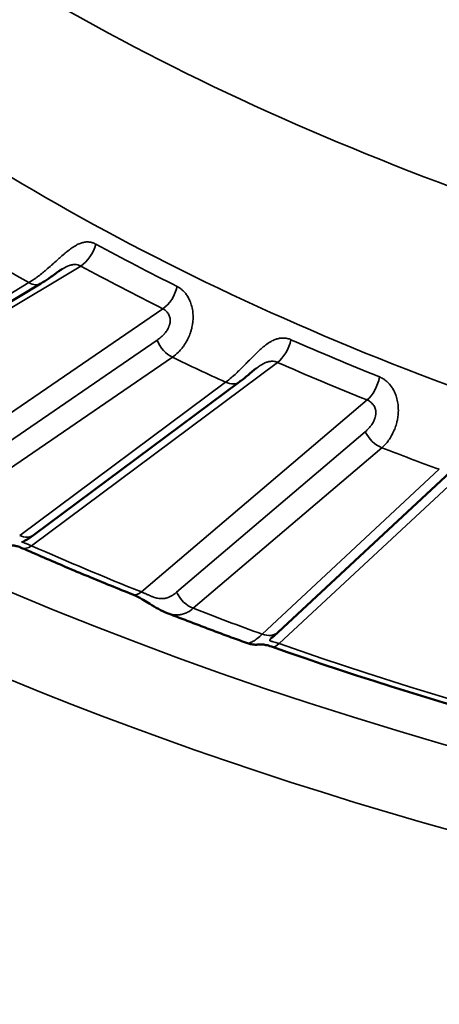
# Model space of a CAD drawing. Header units: millimetres. Extents: x 50 to 3176, y 50 to 2109.
# Tile 475 of 656: x 1882.83 to 1886.44, y 434.88 to 443.34. Entities that reach past the tile are written whole.
import ezdxf

# ---------------------------------------------------------------- set-up
doc = ezdxf.new("R2010")
doc.units = ezdxf.units.MM
doc.header["$LTSCALE"] = 10
doc.layers.add('Visible (ISO)', color=7, linetype='Continuous', lineweight=50)
doc.layers.add('Visible Narrow (ISO)', color=7, linetype='Continuous', lineweight=35)

msp = doc.modelspace()

# ---------------------------------------------------------------- linework, layer by layer
at = {"layer": 'Visible (ISO)'}
for p, q in [((1881.0119, 439.8693), (1883.013, 441.0731)), ((1882.9499, 438.91), (1884.7222, 440.2279)), ((1886.5776, 439.4927), (1885.0537, 438.0751)), ((1884.0984, 438.2402), (1884.0984, 438.2402)), ((1884.7914, 437.9803), (1884.7913, 437.9803))]:
    msp.add_line(p, q, dxfattribs=at)
for points, knots in [([(1883.1977, 441.1988), (1883.19, 441.1942), (1883.1819, 441.1889), (1883.1639, 441.1769), (1883.154, 441.1698), (1883.1287, 441.1518), (1883.1134, 441.1406), (1883.0754, 441.1135), (1883.0528, 441.098), (1883.0248, 441.0803), (1883.0189, 441.0766), (1883.013, 441.0731)], [0.00014266, 0.00014266, 0.00014266, 0.00014266, 0.003096, 0.003096, 0.00672055, 0.00672055, 0.01241009, 0.01241009, 0.02113659, 0.02113659, 0.02349997, 0.02349997, 0.02349997, 0.02349997]), ([(1884.869, 440.3461), (1884.8576, 440.3376), (1884.8461, 440.3285), (1884.8215, 440.3083), (1884.8082, 440.2971), (1884.7744, 440.2689), (1884.7542, 440.2523), (1884.7306, 440.2342), (1884.7263, 440.231), (1884.7222, 440.2279)], [0.00001364, 0.00001364, 0.00001364, 0.00001364, 0.00432647, 0.00432647, 0.00965179, 0.00965179, 0.01825192, 0.01825192, 0.0201383, 0.0201383, 0.0201383, 0.0201383]), ([(1882.9499, 438.91), (1882.9221, 438.8893), (1882.8952, 438.8719), (1882.8685, 438.8568), (1882.8639, 438.8543), (1882.855, 438.8496), (1882.8506, 438.8474), (1882.849, 438.8466), (1882.8489, 438.8465), (1882.8489, 438.8465)], [0, 0, 0, 0, 0.01251186, 0.01251186, 0.01534493, 0.01534493, 0.01870903, 0.01870903, 0.01928826, 0.01928826, 0.01928826, 0.01928826]), ([(1882.8503, 438.7993), (1882.8348, 438.8061), (1882.8208, 438.8111), (1882.7981, 438.8175), (1882.7892, 438.8192), (1882.775, 438.8211), (1882.7712, 438.8211), (1882.7672, 438.8211), (1882.7663, 438.8211), (1882.764, 438.8211), (1882.7627, 438.8211), (1882.759, 438.821), (1882.7565, 438.821), (1882.7498, 438.821), (1882.7459, 438.8212), (1882.7377, 438.8217), (1882.7336, 438.822), (1882.7228, 438.8234), (1882.7158, 438.8245), (1882.696, 438.829), (1882.683, 438.8334), (1882.6707, 438.8389)], [0, 0, 0, 0, 0.00671266, 0.00671266, 0.01339509, 0.01339509, 0.02138713, 0.02138713, 0.02360734, 0.02360734, 0.02527621, 0.02527621, 0.0268969, 0.0268969, 0.02837794, 0.02837794, 0.02971501, 0.02971501, 0.03185716, 0.03185716, 0.03593139, 0.03593139, 0.03593139, 0.03593139]), ([(1882.8503, 438.7993), (1882.9128, 438.7717), (1882.9756, 438.7443), (1883.1016, 438.6899), (1883.1648, 438.6629), (1883.2916, 438.6091), (1883.3552, 438.5824), (1883.4829, 438.5294), (1883.547, 438.503), (1883.6756, 438.4507), (1883.7401, 438.4247), (1883.8048, 438.3989)], [4.84572257, 4.84572257, 4.84572257, 4.84572257, 4.85522099, 4.85522099, 4.8647194, 4.8647194, 4.87421782, 4.87421782, 4.88371624, 4.88371624, 4.89321465, 4.89321465, 4.89321465, 4.89321465]), ([(1884.0984, 438.2402), (1884.0732, 438.25), (1884.0485, 438.262), (1883.9993, 438.289), (1883.9745, 438.3042), (1883.9305, 438.3314), (1883.9112, 438.3434), (1883.8794, 438.3621), (1883.8667, 438.3693), (1883.837, 438.3849), (1883.82, 438.3928), (1883.8048, 438.3989)], [0, 0, 0, 0, 0.00865866, 0.00865866, 0.01747366, 0.01747366, 0.02421435, 0.02421435, 0.02869259, 0.02869259, 0.03496311, 0.03496311, 0.03496311, 0.03496311]), ([(1884.0984, 438.2402), (1884.1441, 438.2224), (1884.19, 438.2047), (1884.2818, 438.1695), (1884.3278, 438.152), (1884.42, 438.1172), (1884.4662, 438.0999), (1884.5587, 438.0654), (1884.6051, 438.0483), (1884.6981, 438.0142), (1884.7447, 437.9972), (1884.7914, 437.9803)], [4.90512615, 4.90512615, 4.90512615, 4.90512615, 4.91179183, 4.91179183, 4.91845751, 4.91845751, 4.92512319, 4.92512319, 4.93178886, 4.93178886, 4.93845454, 4.93845454, 4.93845454, 4.93845454]), ([(1885.0537, 438.0751), (1885.0439, 438.066), (1885.0346, 438.0576), (1885.0176, 438.0427), (1885.0095, 438.036), (1884.9996, 438.0278), (1884.9965, 438.0254), (1884.9936, 438.023), (1884.993, 438.0225), (1884.993, 438.0225)], [0, 0, 0, 0, 0.00516047, 0.00516047, 0.01018085, 0.01018085, 0.0130116, 0.0130116, 0.01453086, 0.01453086, 0.01453086, 0.01453086]), ([(1884.9965, 437.9521), (1884.9788, 437.9583), (1884.9625, 437.9626), (1884.9354, 437.9679), (1884.9241, 437.9691), (1884.9052, 437.9701), (1884.8985, 437.9698), (1884.889, 437.9693), (1884.8864, 437.9691), (1884.8807, 437.9687), (1884.8778, 437.9685), (1884.8714, 437.9682), (1884.868, 437.9681), (1884.8591, 437.9681), (1884.8532, 437.9682), (1884.8403, 437.9691), (1884.8332, 437.9699), (1884.8145, 437.9732), (1884.8027, 437.9762), (1884.7914, 437.9803)], [0, 0, 0, 0, 0.00687403, 0.00687403, 0.01363543, 0.01363543, 0.02164337, 0.02164337, 0.02429557, 0.02429557, 0.02627824, 0.02627824, 0.02782802, 0.02782802, 0.02991045, 0.02991045, 0.03217141, 0.03217141, 0.03584379, 0.03584379, 0.03584379, 0.03584379]), ([(1884.9965, 437.9521), (1886.5437, 437.4077), (1888.1934, 436.9618), (1891.6199, 436.2877), (1893.3966, 436.0595), (1896.9932, 435.8313), (1898.8129, 435.8313), (1902.4095, 436.0595), (1904.1862, 436.2877), (1907.6127, 436.9618), (1909.2624, 437.4077), (1910.8097, 437.9521)], [4.950442, 4.950442, 4.950442, 4.950442, 5.16938, 5.16938, 5.388318, 5.388318, 5.607256, 5.607256, 5.826194, 5.826194, 6.045132, 6.045132, 6.045132, 6.045132])]:
    msp.add_open_spline(points, degree=3, knots=knots, dxfattribs=at)
at = {"layer": 'Visible Narrow (ISO)'}
for p, q in [((1880.9631, 439.7846), (1883.356, 441.224)), ((1882.9099, 441.0812), (1880.9088, 439.8774)), ((1884.0632, 440.8564), (1881.8338, 439.3319)), ((1884.0127, 440.5852), (1882.1484, 439.3104)), ((1882.2807, 439.1642), (1884.1451, 440.4391)), ((1882.931, 438.819), (1885.0502, 440.3949)), ((1884.6028, 440.2251), (1882.8306, 438.9072)), ((1885.82, 440.072), (1883.8789, 438.4214)), ((1885.8041, 439.7989), (1884.1808, 438.4185)), ((1884.3241, 438.2807), (1885.9474, 439.6611)), ((1885.0629, 437.9775), (1886.8231, 439.6149)), ((1886.4414, 439.4758), (1884.9175, 438.0582))]:
    msp.add_line(p, q, dxfattribs=at)
msp.add_ellipse((1897.9031, 449.9779), major_axis=(26.1573, 0), ratio=0.57735, dxfattribs=at)
for centre, major_axis, ratio, start_param, end_param in [((1897.9031, 450.3755), (-25.6575, 0), 0.57735, 6.264668, 9.443295), ((1897.9031, 452.9173), (-20, 0), 0.57735, 0.556175, 1.014624), ((1897.9031, 452.1008), (-21, 0), 0.57735, 0.556246, 1.014624), ((1897.9031, 450.3862), (21, 0), 0.57735, 3.707812, 4.14617), ((1883.356, 441.3873), (-0.0955, -0.1757), 0.559812, 0.770873, 2.001832), ((1897.9031, 450.2501), (21.0286, 0), 0.57735, 3.956925, 4.001776), ((1897.9031, 449.9779), (-21.5, 0), 0.57735, 0.7717, 0.799096), ((1897.9031, 450.1412), (21.2172, 0), 0.57735, 3.956925, 4.001776), ((1882.9099, 441.2445), (0.1031, -0.1714), 0.589068, 5.487321, 6.283185), ((1884.0632, 441.0197), (0.089, 0.1791), 0.532599, 3.892293, 5.123252), ((1884.1451, 440.6024), (-0.1129, 0.1651), 0.623867, 1.263192, 2.310389), ((1885.0502, 440.5582), (-0.0805, -0.1831), 0.494617, 0.726556, 1.957516), ((1897.9031, 450.2501), (21.0286, 0), 0.57735, 4.061645, 4.106496), ((1897.9031, 449.9779), (21.5, 0), 0.57735, 4.018013, 4.045408), ((1897.9031, 450.1412), (21.2172, 0), 0.57735, 4.061645, 4.106496), ((1884.6028, 440.3884), (0.1193, -0.1605), 0.64494, 5.426823, 6.283185), ((1885.82, 440.2353), (0.0743, 0.1857), 0.464992, 3.851998, 5.082957), ((1885.9474, 439.8244), (-0.1296, 0.1524), 0.675509, 1.194913, 2.242111), ((1897.9031, 449.9779), (21.5, 0), 0.57735, 4.122733, 4.150128), ((1882.8306, 439.0705), (0.1193, -0.1605), 0.64494, 5.426823, 6.283185), ((1882.931, 438.9823), (-0.0807, -0.183), 0.495474, 6.283176, 7.010243), ((1897.9031, 450.1412), (-24.6727, 0), 0.57735, 0.918732, 0.966224), ((1883.8789, 438.5847), (-0.0741, -0.1858), 0.464105, 0, 0.709954), ((1884.3241, 438.444), (0.1296, -0.1524), 0.675508, 4.336506, 5.383703), ((1897.9031, 449.9779), (-24.3898, 0), 0.57735, 0.980333, 1.009342), ((1884.9175, 438.2215), (0.1362, -0.1464), 0.693749, 5.353184, 6.283203), ((1885.0629, 438.1408), (-0.0664, -0.1887), 0.424923, 0, 0.691631), ((1897.9031, 450.1412), (-24.6727, 0), 0.57735, 1.023452, 2.118141)]:
    msp.add_ellipse(centre, major_axis=major_axis, ratio=ratio, start_param=start_param, end_param=end_param, dxfattribs=at)
for points, knots in [([(1883.4853, 441.4121), (1883.476, 441.4172), (1883.4663, 441.4213), (1883.454, 441.4251), (1883.4517, 441.4257), (1883.4402, 441.4287), (1883.4306, 441.4302), (1883.4171, 441.4309), (1883.4136, 441.4309), (1883.4003, 441.4307), (1883.3903, 441.4295), (1883.3756, 441.4264), (1883.3712, 441.4253), (1883.3556, 441.4208), (1883.3441, 441.4164), (1883.3279, 441.4087), (1883.3236, 441.4065), (1883.3064, 441.3973), (1883.2932, 441.3891), (1883.2756, 441.377), (1883.2716, 441.3741), (1883.2555, 441.3624), (1883.2432, 441.3527), (1883.2245, 441.3373), (1883.2183, 441.3321), (1883.2005, 441.3169), (1883.1886, 441.3064), (1883.1689, 441.2888), (1883.1612, 441.2819), (1883.1405, 441.2633), (1883.1275, 441.2514), (1883.1071, 441.2332), (1883.0999, 441.2267), (1883.0781, 441.2075), (1883.0635, 441.1948), (1883.0428, 441.1775), (1883.0368, 441.1725), (1883.017, 441.1564), (1883.0033, 441.1455), (1882.9828, 441.1301), (1882.976, 441.1252), (1882.9491, 441.1058), (1882.9292, 441.0927), (1882.9099, 441.0812)], [0, 0, 0, 0, 0.0741392, 0.0741392, 0.0909091, 0.0909091, 0.1581575, 0.1581575, 0.1818182, 0.1818182, 0.245635, 0.245635, 0.2727273, 0.2727273, 0.3394334, 0.3394334, 0.3636364, 0.3636364, 0.4340394, 0.4340394, 0.4545455, 0.4545455, 0.5160527, 0.5160527, 0.5454545, 0.5454545, 0.6011716, 0.6011716, 0.6363636, 0.6363636, 0.695142, 0.695142, 0.7272727, 0.7272727, 0.7916538, 0.7916538, 0.8181818, 0.8181818, 0.8787809, 0.8787809, 0.9090909, 0.9090909, 1, 1, 1, 1]), ([(1883.356, 441.224), (1883.348, 441.2284), (1883.3396, 441.2315), (1883.3311, 441.2336), (1883.3232, 441.2355), (1883.3152, 441.2365), (1883.3071, 441.2367), (1883.3061, 441.2367), (1883.305, 441.2367), (1883.304, 441.2367), (1883.3021, 441.2367), (1883.3002, 441.2367), (1883.2984, 441.2366), (1883.2935, 441.2364), (1883.2887, 441.2358), (1883.2838, 441.2351), (1883.2797, 441.2344), (1883.2756, 441.2335), (1883.2715, 441.2325), (1883.2678, 441.2316), (1883.264, 441.2305), (1883.2602, 441.2292), (1883.2544, 441.2273), (1883.2485, 441.225), (1883.2425, 441.2224), (1883.2407, 441.2216), (1883.2389, 441.2208), (1883.2371, 441.22), (1883.2299, 441.2167), (1883.2225, 441.2129), (1883.2151, 441.2089), (1883.2134, 441.2079), (1883.2117, 441.207), (1883.21, 441.206), (1883.2062, 441.2039), (1883.2025, 441.2017), (1883.1988, 441.1995)], [0, 0, 0, 0, 0.0883587, 0.0883587, 0.0883587, 0.1704336, 0.1704336, 0.1704336, 0.181041, 0.181041, 0.181041, 0.2, 0.2, 0.2, 0.2490463, 0.2490463, 0.2490463, 0.2900797, 0.2900797, 0.2900797, 0.3267895, 0.3267895, 0.3267895, 0.3832752, 0.3832752, 0.3832752, 0.4, 0.4, 0.4, 0.4658441, 0.4658441, 0.4658441, 0.4810539, 0.4810539, 0.4810539, 0.514181, 0.514181, 0.514181, 0.514181]), ([(1884.1451, 440.4391), (1884.163, 440.4514), (1884.1802, 440.4658), (1884.2074, 440.4933), (1884.2179, 440.5051), (1884.2329, 440.5242), (1884.2379, 440.5309), (1884.2528, 440.5522), (1884.2621, 440.5674), (1884.2741, 440.5898), (1884.2774, 440.5965), (1884.2875, 440.6179), (1884.2937, 440.633), (1884.3022, 440.6575), (1884.305, 440.6666), (1884.3117, 440.691), (1884.315, 440.7063), (1884.3191, 440.7316), (1884.3203, 440.7414), (1884.3227, 440.7685), (1884.3231, 440.7855), (1884.322, 440.8097), (1884.3215, 440.8171), (1884.3189, 440.8426), (1884.3157, 440.8601), (1884.3102, 440.8814), (1884.3089, 440.8861), (1884.3028, 440.9062), (1884.2971, 440.9207), (1884.2886, 440.9386), (1884.2864, 440.943), (1884.2778, 440.9591), (1884.2709, 440.9701), (1884.2606, 440.9842), (1884.2575, 440.9882), (1884.2464, 441.0017), (1884.2383, 441.0102), (1884.227, 441.0203), (1884.224, 441.0229), (1884.2117, 441.0328), (1884.2022, 441.0391), (1884.1905, 441.0456), (1884.1883, 441.0467), (1884.1862, 441.0478)], [0, 0, 0, 0, 0.0909091, 0.0909091, 0.1509618, 0.1509618, 0.1818182, 0.1818182, 0.246234, 0.246234, 0.2727273, 0.2727273, 0.330169, 0.330169, 0.3636364, 0.3636364, 0.4190151, 0.4190151, 0.4545455, 0.4545455, 0.517221, 0.517221, 0.5454545, 0.5454545, 0.6159758, 0.6159758, 0.6363636, 0.6363636, 0.7045179, 0.7045179, 0.7272727, 0.7272727, 0.7913147, 0.7913147, 0.8181818, 0.8181818, 0.885258, 0.885258, 0.9090909, 0.9090909, 0.9833211, 0.9833211, 1, 1, 1, 1]), ([(1884.0127, 440.5852), (1884.0236, 440.5931), (1884.0338, 440.6011), (1884.045, 440.6108), (1884.0469, 440.6124), (1884.0581, 440.6225), (1884.0667, 440.6309), (1884.0755, 440.6407), (1884.0768, 440.6421), (1884.0828, 440.649), (1884.0871, 440.6545), (1884.0942, 440.6643), (1884.0972, 440.6687), (1884.103, 440.6783), (1884.106, 440.6836), (1884.1097, 440.6912), (1884.1107, 440.6933), (1884.1126, 440.6976), (1884.1135, 440.6998), (1884.1171, 440.7087), (1884.1195, 440.7158), (1884.1218, 440.7247), (1884.1223, 440.7265), (1884.1242, 440.7349), (1884.1252, 440.7416), (1884.1257, 440.7493), (1884.1258, 440.7504), (1884.126, 440.7547), (1884.126, 440.7579), (1884.1257, 440.7646), (1884.1254, 440.768), (1884.1241, 440.7774), (1884.1227, 440.7832), (1884.1192, 440.7941), (1884.117, 440.7993), (1884.112, 440.8093), (1884.1092, 440.814), (1884.1061, 440.8186), (1884.1061, 440.8187), (1884.1027, 440.8236), (1884.099, 440.8282), (1884.0908, 440.8372), (1884.0861, 440.8415), (1884.0759, 440.8494), (1884.0702, 440.8529), (1884.0638, 440.8561), (1884.0635, 440.8562), (1884.0632, 440.8564)], [0, 0, 0, 0, 0.089342, 0.089342, 0.107191, 0.107191, 0.2, 0.2, 0.21557, 0.21557, 0.276567, 0.276567, 0.32404, 0.32404, 0.378952, 0.378952, 0.4, 0.4, 0.420678, 0.420678, 0.485028, 0.485028, 0.501457, 0.501457, 0.560885, 0.560885, 0.570901, 0.570901, 0.6, 0.6, 0.632547, 0.632547, 0.689334, 0.689334, 0.744364, 0.744364, 0.8, 0.8, 0.800663, 0.800663, 0.861041, 0.861041, 0.927282, 0.927282, 0.996344, 0.996344, 1, 1, 1, 1]), ([(1885.1644, 440.5904), (1885.1542, 440.5949), (1885.1437, 440.5984), (1885.1304, 440.6014), (1885.1279, 440.6019), (1885.1154, 440.6042), (1885.1051, 440.6051), (1885.0907, 440.6049), (1885.0869, 440.6047), (1885.0728, 440.6036), (1885.0622, 440.6019), (1885.0467, 440.5978), (1885.0421, 440.5964), (1885.0258, 440.591), (1885.0138, 440.5858), (1884.9972, 440.5772), (1884.9928, 440.5748), (1884.9752, 440.5645), (1884.9618, 440.5555), (1884.9442, 440.5423), (1884.9402, 440.5392), (1884.9241, 440.5265), (1884.9118, 440.516), (1884.8935, 440.4995), (1884.8876, 440.494), (1884.8702, 440.4776), (1884.8587, 440.4665), (1884.8399, 440.4477), (1884.8326, 440.4404), (1884.813, 440.4205), (1884.8007, 440.4079), (1884.7817, 440.3884), (1884.775, 440.3816), (1884.7548, 440.3611), (1884.7413, 440.3476), (1884.7224, 440.329), (1884.7169, 440.3237), (1884.6989, 440.3064), (1884.6864, 440.2948), (1884.6679, 440.2782), (1884.6618, 440.2728), (1884.6376, 440.252), (1884.6199, 440.2377), (1884.6028, 440.2251)], [0, 0, 0, 0, 0.0741392, 0.0741392, 0.0909091, 0.0909091, 0.1581575, 0.1581575, 0.1818182, 0.1818182, 0.245635, 0.245635, 0.2727273, 0.2727273, 0.3394334, 0.3394334, 0.3636364, 0.3636364, 0.4340394, 0.4340394, 0.4545455, 0.4545455, 0.5160527, 0.5160527, 0.5454545, 0.5454545, 0.6011716, 0.6011716, 0.6363636, 0.6363636, 0.695142, 0.695142, 0.7272727, 0.7272727, 0.7916538, 0.7916538, 0.8181818, 0.8181818, 0.8787809, 0.8787809, 0.9090909, 0.9090909, 1, 1, 1, 1]), ([(1885.0502, 440.3949), (1885.0414, 440.3988), (1885.0324, 440.4014), (1885.0233, 440.403), (1885.0148, 440.4044), (1885.0064, 440.4049), (1884.9979, 440.4046), (1884.9968, 440.4046), (1884.9957, 440.4045), (1884.9946, 440.4044), (1884.9927, 440.4043), (1884.9907, 440.4041), (1884.9888, 440.4039), (1884.9837, 440.4034), (1884.9787, 440.4026), (1884.9737, 440.4015), (1884.9695, 440.4006), (1884.9652, 440.3995), (1884.961, 440.3982), (1884.9573, 440.397), (1884.9535, 440.3957), (1884.9497, 440.3942), (1884.9438, 440.392), (1884.9379, 440.3893), (1884.9319, 440.3863), (1884.9302, 440.3855), (1884.9284, 440.3846), (1884.9266, 440.3836), (1884.9195, 440.3799), (1884.9123, 440.3757), (1884.9052, 440.3712), (1884.9035, 440.3701), (1884.9019, 440.3691), (1884.9002, 440.368), (1884.895, 440.3646), (1884.8898, 440.3611), (1884.8846, 440.3575), (1884.8799, 440.3542), (1884.8753, 440.3508), (1884.8708, 440.3474), (1884.8702, 440.347), (1884.8697, 440.3466), (1884.8691, 440.3462)], [0, 0, 0, 0, 0.0883587, 0.0883587, 0.0883587, 0.1704336, 0.1704336, 0.1704336, 0.181041, 0.181041, 0.181041, 0.2, 0.2, 0.2, 0.2490463, 0.2490463, 0.2490463, 0.2900797, 0.2900797, 0.2900797, 0.3267895, 0.3267895, 0.3267895, 0.3832752, 0.3832752, 0.3832752, 0.4, 0.4, 0.4, 0.4658441, 0.4658441, 0.4658441, 0.4810539, 0.4810539, 0.4810539, 0.5292789, 0.5292789, 0.5292789, 0.5736305, 0.5736305, 0.5736305, 0.5790086, 0.5790086, 0.5790086, 0.5790086]), ([(1885.9474, 439.6611), (1885.963, 439.6744), (1885.9779, 439.6898), (1886.0011, 439.7188), (1886.01, 439.7312), (1886.0226, 439.7511), (1886.0268, 439.7581), (1886.0391, 439.7802), (1886.0467, 439.7959), (1886.0563, 439.819), (1886.059, 439.8258), (1886.0669, 439.8478), (1886.0716, 439.8633), (1886.0778, 439.8882), (1886.0798, 439.8974), (1886.0844, 439.9221), (1886.0864, 439.9376), (1886.0883, 439.9631), (1886.0887, 439.973), (1886.0889, 440.0001), (1886.0879, 440.0171), (1886.085, 440.0411), (1886.0839, 440.0485), (1886.0793, 440.0738), (1886.0747, 440.0911), (1886.0676, 440.112), (1886.0659, 440.1166), (1886.0582, 440.1363), (1886.0514, 440.1504), (1886.0414, 440.1678), (1886.0388, 440.172), (1886.0288, 440.1876), (1886.0209, 440.1981), (1886.0093, 440.2116), (1886.0058, 440.2154), (1885.9935, 440.2281), (1885.9844, 440.2361), (1885.9719, 440.2455), (1885.9687, 440.2479), (1885.9551, 440.257), (1885.9448, 440.2627), (1885.9321, 440.2684), (1885.9297, 440.2694), (1885.9274, 440.2704)], [0, 0, 0, 0, 0.0909091, 0.0909091, 0.1509618, 0.1509618, 0.1818182, 0.1818182, 0.246234, 0.246234, 0.2727273, 0.2727273, 0.330169, 0.330169, 0.3636364, 0.3636364, 0.4190151, 0.4190151, 0.4545455, 0.4545455, 0.517221, 0.517221, 0.5454545, 0.5454545, 0.6159758, 0.6159758, 0.6363636, 0.6363636, 0.7045179, 0.7045179, 0.7272727, 0.7272727, 0.7913147, 0.7913147, 0.8181818, 0.8181818, 0.885258, 0.885258, 0.9090909, 0.9090909, 0.9833211, 0.9833211, 1, 1, 1, 1]), ([(1885.8041, 439.7989), (1885.8136, 439.8073), (1885.8223, 439.8159), (1885.832, 439.8263), (1885.8336, 439.828), (1885.8432, 439.8386), (1885.8505, 439.8476), (1885.8579, 439.8578), (1885.859, 439.8593), (1885.864, 439.8665), (1885.8675, 439.8722), (1885.8734, 439.8825), (1885.8757, 439.8871), (1885.8804, 439.897), (1885.8826, 439.9024), (1885.8854, 439.9102), (1885.8862, 439.9124), (1885.8876, 439.9168), (1885.8882, 439.919), (1885.8908, 439.9281), (1885.8924, 439.9353), (1885.8937, 439.9443), (1885.894, 439.9462), (1885.8949, 439.9547), (1885.8952, 439.9614), (1885.8949, 439.9691), (1885.8949, 439.9702), (1885.8946, 439.9745), (1885.8943, 439.9777), (1885.8933, 439.9843), (1885.8926, 439.9877), (1885.8903, 439.997), (1885.8884, 440.0027), (1885.8837, 440.0134), (1885.881, 440.0184), (1885.8749, 440.028), (1885.8715, 440.0326), (1885.8679, 440.037), (1885.8679, 440.037), (1885.8639, 440.0418), (1885.8597, 440.0461), (1885.8504, 440.0546), (1885.8452, 440.0586), (1885.8338, 440.0658), (1885.8276, 440.069), (1885.8207, 440.0717), (1885.8203, 440.0719), (1885.82, 440.072)], [0, 0, 0, 0, 0.089342, 0.089342, 0.107191, 0.107191, 0.2, 0.2, 0.21557, 0.21557, 0.276567, 0.276567, 0.32404, 0.32404, 0.378952, 0.378952, 0.4, 0.4, 0.420678, 0.420678, 0.485028, 0.485028, 0.501457, 0.501457, 0.560885, 0.560885, 0.570901, 0.570901, 0.6, 0.6, 0.632547, 0.632547, 0.689334, 0.689334, 0.744364, 0.744364, 0.8, 0.8, 0.800663, 0.800663, 0.861041, 0.861041, 0.927282, 0.927282, 0.996344, 0.996344, 1, 1, 1, 1]), ([(1882.865, 438.855), (1882.8644, 438.8543), (1882.8639, 438.8536), (1882.8632, 438.8524), (1882.8629, 438.852), (1882.8623, 438.8503), (1882.8623, 438.8492), (1882.863, 438.8478), (1882.8632, 438.8475), (1882.8646, 438.8459), (1882.8664, 438.8448), (1882.871, 438.8426), (1882.8738, 438.8416), (1882.8795, 438.8394), (1882.8824, 438.8383), (1882.8857, 438.8371), (1882.886, 438.837), (1882.8893, 438.8357), (1882.8927, 438.8344), (1882.8996, 438.8317), (1882.9031, 438.8303), (1882.9105, 438.8273), (1882.9143, 438.8258), (1882.9223, 438.8225), (1882.9265, 438.8208), (1882.931, 438.819)], [0.4949439, 0.4949439, 0.4949439, 0.4949439, 0.5237071, 0.5237071, 0.5438326, 0.5438326, 0.6, 0.6, 0.6193872, 0.6193872, 0.6874645, 0.6874645, 0.7484728, 0.7484728, 0.8, 0.8, 0.8039097, 0.8039097, 0.855517, 0.855517, 0.9045181, 0.9045181, 0.952104, 0.952104, 0.9999999, 0.9999999, 0.9999999, 0.9999999]), ([(1884.1808, 438.4185), (1884.172, 438.4114), (1884.1633, 438.405), (1884.1464, 438.3936), (1884.1382, 438.3886), (1884.1265, 438.3823), (1884.1228, 438.3804), (1884.1151, 438.3768), (1884.1112, 438.3751), (1884.1019, 438.3716), (1884.0966, 438.3699), (1884.0896, 438.3681), (1884.0878, 438.3676), (1884.0811, 438.3662), (1884.0762, 438.3653), (1884.0695, 438.3646), (1884.0678, 438.3644), (1884.0654, 438.3643), (1884.0647, 438.3642), (1884.0584, 438.3638), (1884.0527, 438.3637), (1884.0407, 438.364), (1884.0344, 438.3645), (1884.0276, 438.3654), (1884.0273, 438.3654), (1884.0209, 438.3663), (1884.0148, 438.3674), (1884.0077, 438.3691), (1884.0067, 438.3693), (1884.004, 438.37), (1884.0024, 438.3704), (1883.9947, 438.3725), (1883.9886, 438.3745), (1883.9749, 438.3796), (1883.9672, 438.3828), (1883.9592, 438.3863), (1883.9587, 438.3865), (1883.9516, 438.3896), (1883.9449, 438.3926), (1883.9366, 438.3963), (1883.935, 438.397), (1883.9265, 438.4008), (1883.9198, 438.4038), (1883.9111, 438.4076), (1883.9091, 438.4085), (1883.9003, 438.4123), (1883.8936, 438.4151), (1883.8843, 438.4191), (1883.8816, 438.4203), (1883.8789, 438.4214)], [0, 0, 0, 0, 0.080801, 0.080801, 0.161263, 0.161263, 0.2, 0.2, 0.242333, 0.242333, 0.301436, 0.301436, 0.320986, 0.320986, 0.374987, 0.374987, 0.392253, 0.392253, 0.4, 0.4, 0.456502, 0.456502, 0.515951, 0.515951, 0.519229, 0.519229, 0.575327, 0.575327, 0.584971, 0.584971, 0.6, 0.6, 0.657149, 0.657149, 0.73075, 0.73075, 0.735254, 0.735254, 0.8, 0.8, 0.81622, 0.81622, 0.883134, 0.883134, 0.903163, 0.903163, 0.971337, 0.971337, 1, 1, 1, 1]), ([(1884.0984, 438.2402), (1884.1042, 438.2379), (1884.1099, 438.2359), (1884.1274, 438.2304), (1884.1392, 438.2275), (1884.1573, 438.2248), (1884.1637, 438.2241), (1884.1828, 438.2229), (1884.1953, 438.2234), (1884.2131, 438.2259), (1884.2184, 438.2268), (1884.2352, 438.2306), (1884.2467, 438.2343), (1884.2639, 438.2415), (1884.2697, 438.2443), (1884.2922, 438.2561), (1884.3085, 438.2673), (1884.3241, 438.2807)], [0.6077811, 0.6077811, 0.6077811, 0.6077811, 0.6363636, 0.6363636, 0.6951463, 0.6951463, 0.7272727, 0.7272727, 0.7910581, 0.7910581, 0.8181818, 0.8181818, 0.8780567, 0.8780567, 0.9090909, 0.9090909, 1, 1, 1, 1]), ([(1884.9175, 438.0582), (1884.9027, 438.0445), (1884.8744, 438.0204), (1884.8376, 437.9952), (1884.8091, 437.9816), (1884.7959, 437.9793), (1884.792, 437.9801), (1884.7914, 437.9803)], [0, 0, 0, 0, 0.0909091, 0.1818182, 0.2727273, 0.3636364, 0.3843848, 0.3843848, 0.3843848, 0.3843848]), ([(1884.9947, 438.0239), (1884.9934, 438.0226), (1884.9921, 438.0214), (1884.99, 438.0193), (1884.9891, 438.0183), (1884.9853, 438.0141), (1884.9833, 438.0112), (1884.9816, 438.0064), (1884.9819, 438.0044), (1884.9836, 438.0025), (1884.9838, 438.0024), (1884.9854, 438.001), (1884.9877, 437.9999), (1884.9935, 437.9979), (1884.9969, 437.9969), (1885.0045, 437.9949), (1885.0084, 437.9939), (1885.0195, 437.9909), (1885.0271, 437.9886), (1885.0439, 437.9835), (1885.053, 437.9807), (1885.0629, 437.9775)], [0.3358462, 0.3358462, 0.3358462, 0.3358462, 0.3699668, 0.3699668, 0.4, 0.4, 0.5, 0.5, 0.5912261, 0.5912261, 0.6, 0.6, 0.670507, 0.670507, 0.7386831, 0.7386831, 0.8, 0.8, 0.9, 0.9, 1, 1, 1, 1])]:
    msp.add_open_spline(points, degree=3, knots=knots, dxfattribs=at)

doc.saveas('drawing.dxf')
